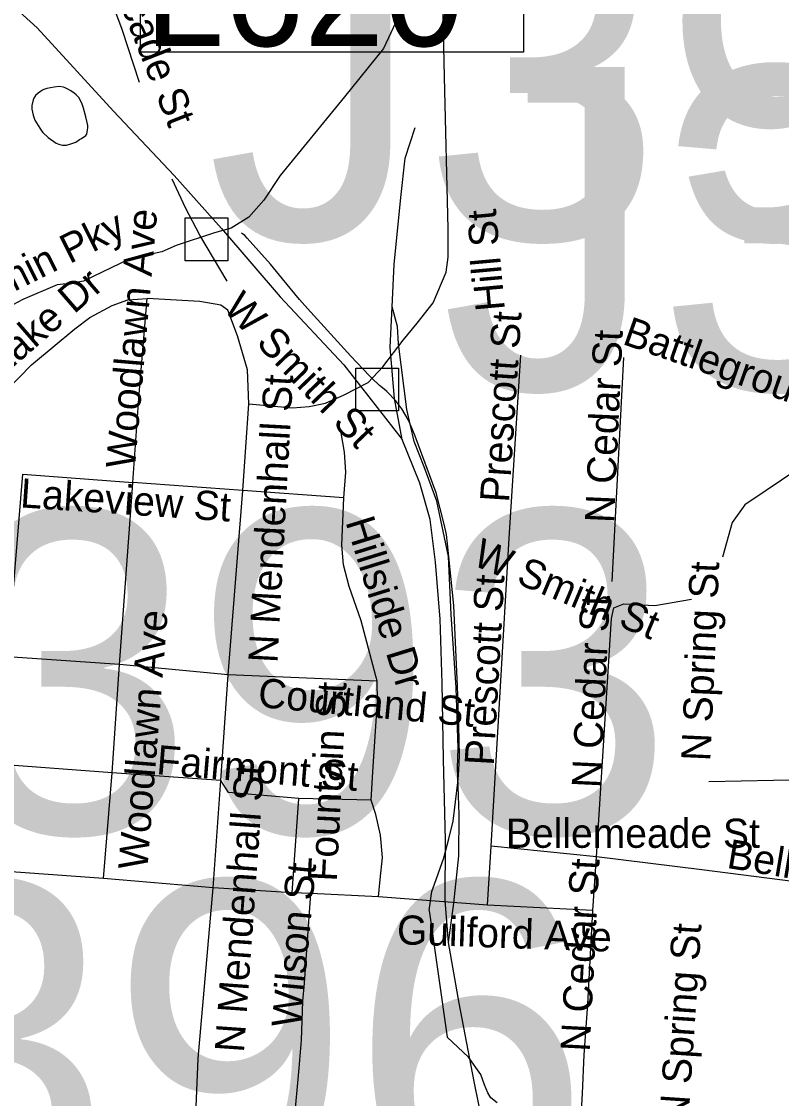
# Model space of a CAD drawing. Extents: x 1662474 to 1856135, y 779280 to 917889.
# Drawn here: x 1762237 to 1764710, y 846717 to 850224 of the extents above; entities that cross this region are included whole.
import ezdxf

# ---------------------------------------------------------------- set-up
doc = ezdxf.new("R2010")
doc.units = 0
for name, color, linetype in [('Exist Hydrographic Creek Single Shore', 7, 'Continuous'), ('Exist Hydrographic Misc Water Feature', 7, 'Continuous'), ('Exist Hydrographic Pond Under 1500 Sq Ft', 7, 'Continuous'), ('Exist Railroad Mainline', 7, 'Continuous'), ('Exist Railroad Siding', 7, 'Continuous'), ('Exist Road Non-System Structure Non-Sys Other Attributed CELL', 7, 'Continuous'), ('Exist Road Non-System Structure Non-Sys Other Number Label', 7, 'Continuous'), ('Exist Road Non-System Type 51', 7, 'Continuous'), ('Exist Road Non-System Type 51 Label', 7, 'Continuous'), ('Exist Road Primary US Structure Cantilever Sign Number Label', 7, 'Continuous')]:
    doc.layers.add(name, color=color, linetype=linetype)

msp = doc.modelspace()

# ---------------------------------------------------------------- linework, layer by layer
at = {"layer": 'Exist Hydrographic Creek Single Shore'}
msp.add_lwpolyline([(1763463.4, 850237.6), (1763415.6, 850136.2), (1763288.5, 849978.2), (1763078.9, 849722.6), (1763026.1, 849641.8), (1762977.2, 849586.2), (1762920, 849551), (1762865.5, 849535.2), (1762740.5, 849494.6), (1762693.5, 849474.1), (1762589.9, 849451.2), (1762439, 849378.3), (1762401.9, 849372.2), (1762353.1, 849366.5), (1762241.6, 849319), (1762110.1, 849248.9)], dxfattribs=at)
at = {"layer": 'Exist Hydrographic Misc Water Feature'}
msp.add_line((1763564, 847329.1), (1763622.6, 846916.5), dxfattribs=at)
for points in [[(1763564, 847329.1), (1763572.4, 847391.1), (1763580.8, 847415), (1763611.3, 847500.8), (1763628, 847562.6), (1763642.3, 847620.5), (1763657.3, 847746.5), (1763659.5, 847770.4), (1763661.8, 847808.4), (1763662.2, 847834.5), (1763660.8, 847930.5), (1763656, 848060.6), (1763654.4, 848106.6), (1763644.2, 848322.7), (1763623.6, 848522.9), (1763620, 848553), (1763612.2, 848587), (1763587.1, 848689.3), (1763518.7, 848873.9), (1763508.8, 848898), (1763496.9, 848926.1), (1763475.4, 848962.3), (1763455.5, 848988.5), (1763425.8, 849018.8), (1763417.8, 849026.8), (1763402, 849038.9), (1763378, 849061.1), (1763368.2, 849071.2), (1763308.7, 849133.7), (1763168, 849288.9), (1763142, 849319.1), (1763086.6, 849385.7), (1763047, 849433.9), (1762971.8, 849518.6), (1762963.8, 849526.7), (1762953.7, 849534.8)], [(1763784.8, 846703.1), (1763764.9, 846719.3), (1763755.1, 846735.4), (1763743.4, 846761.5), (1763731.7, 846795.6), (1763692.1, 846851.9), (1763622.6, 846916.5)]]:
    msp.add_lwpolyline(points, dxfattribs=at)
at = {"layer": 'Exist Hydrographic Pond Under 1500 Sq Ft'}
msp.add_lwpolyline([(1762425.3, 849975.2), (1762415.5, 849985.3), (1762407.5, 849991.4), (1762395.4, 849999.5), (1762387.6, 850003.5), (1762379.6, 850007.6), (1762373.6, 850009.6), (1762359.5, 850011.8), (1762343.5, 850009.9), (1762319.5, 850006.1), (1762309.5, 850002.1), (1762305.4, 850000.2), (1762299.4, 849996.3), (1762291.4, 849990.4), (1762283.2, 849982.4), (1762277.3, 849974.5), (1762275.2, 849968.5), (1762271.1, 849950.5), (1762270.9, 849938.5), (1762274.8, 849918.4), (1762280.8, 849902.4), (1762302.5, 849868.2), (1762306.4, 849862.2), (1762324.2, 849846), (1762350.1, 849827.9), (1762356, 849825.7), (1762362, 849823.7), (1762370.2, 849821.6), (1762384.1, 849821.5), (1762398.1, 849825.4), (1762414, 849831.3), (1762426.1, 849839.2), (1762432.1, 849843.1), (1762446.2, 849853), (1762450.3, 849857), (1762452.4, 849871), (1762452.6, 849877), (1762452.6, 849885), (1762446.9, 849913.1), (1762439.1, 849941.1), (1762435.2, 849955.1), (1762425.3, 849975.2)], dxfattribs=at)
at = {"layer": 'Exist Railroad Mainline'}
for points in [[(1759766.6, 852847.4), (1760038.6, 852403.3), (1760081.2, 852354.3), (1760222.4, 852105.7), (1760345.3, 851973.7), (1760363.9, 851946), (1760381.9, 851921.5), (1760519.4, 851693.8), (1760605, 851593.2), (1760799.9, 851414.3), (1761030.6, 851216.9), (1761345.3, 850973.2), (1761640, 850743.3), (1761906.6, 850537.6), (1762117.3, 850358.4), (1762288.4, 850203.6), (1762536.9, 849932), (1762733.9, 849722.8), (1762888.5, 849550), (1763079.3, 849326.8), (1763285.8, 849105.6), (1763476.5, 848862.5)], [(1763443, 849294.8), (1763450.1, 849432.5), (1763471.2, 849650.3), (1763486, 849778.4), (1763518.6, 849878.2)], [(1763476.5, 848862.5), (1763451.3, 848996.6), (1763436.7, 849162.6), (1763443, 849294.8)], [(1763627, 847225.4), (1763615.6, 847361.6), (1763616.7, 847557.8), (1763610.6, 847821.8), (1763605.8, 848069.8), (1763599.2, 848277.7), (1763584.3, 848463.8), (1763567, 848602), (1763533.7, 848720.2), (1763476.5, 848862.5)], [(1763914.3, 845076.2), (1763910.9, 845180), (1763907.8, 845381.9), (1763890.5, 845647.4), (1763879.4, 845813.7), (1763832.2, 846104.6), (1763783.8, 846403), (1763725.8, 846697.3), (1763710.7, 846773), (1763661.6, 847027.5), (1763627, 847225.4)]]:
    msp.add_lwpolyline(points, dxfattribs=at)
at = {"layer": 'Exist Railroad Siding'}
msp.add_lwpolyline([(1763627, 847225.4), (1763643.7, 847353.4), (1763660.3, 847507.4), (1763661.4, 847641.6), (1763656.3, 847793.3), (1763658.5, 847857.3), (1763651.7, 848055.4), (1763635.3, 848293.3), (1763626.3, 848481.6), (1763589.3, 848661.9), (1763547.9, 848774), (1763514.5, 848856.1), (1763491, 848960.3), (1763464.2, 849174.5), (1763460.7, 849230.4), (1763443, 849294.8)], dxfattribs=at)
at = {"layer": 'Exist Road Non-System Structure Non-Sys Other Attributed CELL'}
for points in [[(1762770, 849584), (1762909, 849584), (1762909, 849444.9), (1762770, 849444.9)], [(1763324.7, 849095.3), (1763463.7, 849095.3), (1763463.7, 848956.3), (1763324.7, 848956.3)]]:
    msp.add_lwpolyline(points, close=True, dxfattribs=at)
at = {"layer": 'Exist Road Non-System Type 51'}
for p, q in [((1763824.5, 848541.2), (1763862.2, 849136.9)), ((1764158.9, 848400.9), (1764197.1, 849130.2)), ((1762957, 848696.9), (1762977.2, 848978.9)), ((1762957, 848696.9), (1762599.1, 848722.7)), ((1762910.1, 848096.2), (1762957, 848696.9)), ((1763285.9, 848672.5), (1762957, 848696.9)), ((1763766.1, 847538.7), (1763824.5, 848541.2)), ((1762556.5, 848129.8), (1762193, 848155.4)), ((1762532.1, 847777.2), (1762556.5, 848129.8)), ((1762910.1, 848096.2), (1762556.5, 848129.8)), ((1762886.4, 847752.4), (1762910.1, 848096.2)), ((1763394.6, 848076.4), (1762910.1, 848096.2)), ((1762532.1, 847777.2), (1762169.6, 847804.5)), ((1762504.5, 847433.9), (1762532.1, 847777.2)), ((1762886.4, 847752.4), (1762532.1, 847777.2)), ((1762861.5, 847403.5), (1762886.4, 847752.4)), ((1764818.9, 847755.5), (1764473.5, 847748.1)), ((1763117.9, 847387), (1763140, 847694.4)), ((1763375.6, 847688.9), (1763140, 847694.4)), ((1763753.9, 847347.1), (1763766.1, 847538.7)), ((1764107.9, 847504), (1763766.1, 847538.7)), ((1764096.9, 847329.2), (1764107.9, 847504)), ((1764451.2, 847461.2), (1764107.9, 847504)), ((1762504.5, 847433.9), (1762142.1, 847459.9)), ((1764803.4, 847415.9), (1764451.2, 847461.2)), ((1762861.5, 847403.5), (1762504.5, 847433.9)), ((1762812.6, 846846.9), (1762861.5, 847403.5)), ((1763117.9, 847387), (1762861.5, 847403.5)), ((1763179.1, 847384.1), (1763117.9, 847387)), ((1763399.5, 847373.4), (1763179.1, 847384.1)), ((1763753.9, 847347.1), (1763399.5, 847373.4)), ((1764096.9, 847329.2), (1763753.9, 847347.1)), ((1762797.1, 846479.7), (1762812.6, 846846.9)), ((1763107.9, 846450.2), (1763140.5, 846816.1)), ((1764042.1, 846383.4), (1764062.5, 846733.7))]:
    msp.add_line(p, q, dxfattribs=at)
for points in [[(1763479.6, 849185.9), (1763525.2, 849241.8), (1763577, 849307.9), (1763618.9, 849407.4), (1763626.1, 849456.8), (1763625.2, 849548.9), (1763613.4, 850043.6), (1763609, 850239.2), (1763607.1, 850318.2), (1763637.1, 850720.8)], [(1762621.4, 850025.2), (1762564.6, 850197.2), (1762535, 850278.8), (1762461.5, 850450.4), (1762383.6, 850661.7)], [(1762906.6, 849378), (1762818.1, 849528.4), (1762771.1, 849616.6), (1762727.6, 849710.9)], [(1761481.1, 848623.9), (1761521.9, 848627.6), (1761557.4, 848646.8), (1761572.2, 848683.2), (1761598.8, 848686.9), (1761651.2, 848684.9), (1761730.9, 848685.7), (1761804.6, 848695.1), (1761853.9, 848706.1), (1761908.8, 848733.9), (1761950.2, 848767.8), (1762103.5, 848936.5), (1762270.1, 849105.6), (1762411.1, 849223.2), (1762460.1, 849259.7), (1762531.9, 849298.8), (1762583.2, 849317.1), (1762646, 849321.4)], [(1762556.5, 848129.8), (1762598, 848705.1), (1762599.1, 848722.7), (1762620.6, 849011.9), (1762646, 849321.4)], [(1762977.2, 848978.9), (1762972.8, 849090.1), (1762940.2, 849200.6), (1762909, 849283.5), (1762886.1, 849300.1), (1762817.1, 849311.6), (1762646, 849321.4)], [(1763286.9, 849008.2), (1763365.6, 849048.9), (1763413.4, 849099.8), (1763479.6, 849185.9)], [(1762977.2, 848978.9), (1763119.2, 848965.7), (1763173, 848970.2), (1763226.6, 848981.2), (1763286.9, 849008.2)], [(1763285.9, 848672.5), (1763292.4, 848756.8), (1763288.2, 848821.6), (1763277.8, 848884.9)], [(1764868.2, 848842.1), (1764810.2, 848797.7), (1764660.6, 848696.9), (1764591.1, 848649.7), (1764549.6, 848593), (1764518.6, 848479.4)], [(1762193, 848155.4), (1762242.1, 848749.7), (1762599.1, 848722.7)], [(1763394.6, 848076.4), (1763342.1, 848272), (1763303.8, 848384.6), (1763284.9, 848454.2), (1763279.4, 848519.2), (1763285.9, 848672.5)], [(1764107.9, 847504), (1764157.5, 848279.9), (1764164.4, 848314.5), (1764197.4, 848327.9), (1764297.9, 848322.4), (1764417.9, 848342.9)], [(1763375.6, 847688.9), (1763380.1, 847780.4), (1763396.1, 848012.2), (1763394.6, 848076.4)], [(1763140, 847694.4), (1762911.1, 847713.8), (1762886.4, 847752.4)], [(1763399.5, 847373.4), (1763404.8, 847430.5), (1763411.6, 847501.4), (1763405.9, 847574.1), (1763390.6, 847641.9), (1763375.6, 847688.9)], [(1763140.5, 846816.1), (1763148.4, 846907.2), (1763152.9, 847034.5), (1763158.1, 847092.5), (1763179.1, 847384.1)], [(1764062.5, 846733.7), (1764068, 846859.4), (1764080.1, 847023.8), (1764096.9, 847329.2)]]:
    msp.add_lwpolyline(points, dxfattribs=at)
at = {"layer": 'Exist Road Primary US Structure Cantilever Sign Number Label'}
msp.add_lwpolyline([(1762624.1, 850520.5), (1763871, 850520.5), (1763871, 850123.8), (1762624.1, 850123.8)], close=True, dxfattribs=at)

# ---------------------------------------------------------------- texts
at = {"layer": 'Exist Road Non-System Structure Non-Sys Other Number Label'}
for s, p in [('J397', (1762839.5, 849514.4)), ('J391', (1763602.5, 849025.8)), ('J393', (1761315.2, 847581.5)), ('J396', (1761043.9, 846374.3))]:
    msp.add_text(s, height=1049.86, dxfattribs=at).set_placement(p)
at = {"layer": 'Exist Road Non-System Type 51 Label'}
for s, rotation, p in [('Grecade St', 291.449, (1762482.5, 850472)), ('Benjamin Pky', 26.5793, (1761888.2, 849180.7)), ('Woodlawn Ave', 85.0331, (1762606.2, 848765.6)), ('Hill St', 95.1334, (1763810.5, 849284.9)), ('E Lake Dr', 40.9166, (1762082.5, 848987.1)), ('W Smith St', 313.7867, (1762890.3, 849286.9)), ('Prescott St', 86.2353, (1763823.7, 848656.1)), ('Battleground Ave', 340.6308, (1764189.1, 849174.6)), ('N Cedar St', 87.414, (1764165.4, 848589.5)), ('N Mendenhall St', 86.8797, (1763069.9, 848133.7)), ('Lakeview St', 356.1192, (1762231.5, 848642)), ('Hillside Dr', 287.1578, (1763290.8, 848595)), ('W Smith St', 337.2372, (1763700.7, 848456)), ('N Spring St', 87.4053, (1764478.5, 847814.1)), ('Prescott St', 86.7576, (1763773.7, 847799.4)), ('N Cedar St', 87.3025, (1764122.3, 847726.6)), ('Woodlawn Ave', 85.4738, (1762646.7, 847459.6)), ('Courtland St', 354.7231, (1763004.3, 847992.1)), ('Fountain St', 87.2089, (1763263.2, 847422.2)), ('Fairmont St', 355.2113, (1762674.3, 847773.4)), ('N Mendenhall St', 85.9167, (1762960.8, 846865)), ('Bellemeade St', 350.5323, (1764529.2, 847468.5)), ('Wilson St', 84.5506, (1763145.2, 846945.1)), ('N Cedar St', 87.0394, (1764086, 846868.1)), ('Guilford Ave', 357.9893, (1763457.7, 847219.7)), ('N Spring St', 86.2, (1764406.9, 846635.9))]:
    msp.add_text(s, height=95, rotation=rotation, dxfattribs=at).set_placement(p)
msp.add_text('Bellemeade St', height=95, dxfattribs=at).set_placement((1763813.6, 847533.3))
at = {"layer": 'Exist Road Primary US Structure Cantilever Sign Number Label'}
msp.add_text('L620', height=350, dxfattribs=at).set_placement((1762636.7, 850143.6))

doc.saveas('drawing.dxf')
